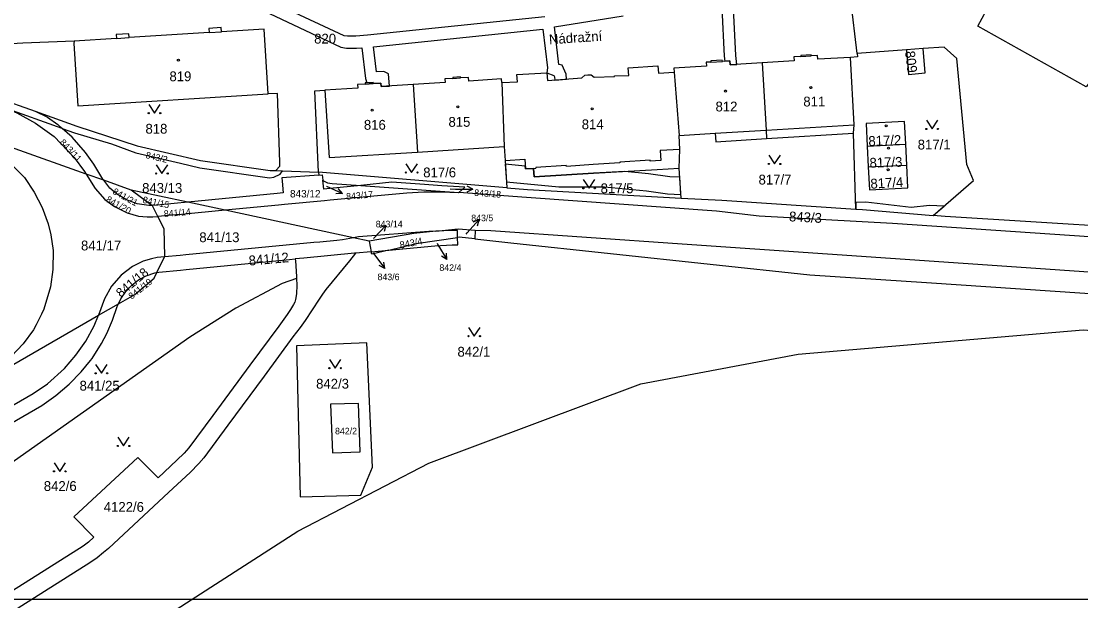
# Model space of a CAD drawing. Extents: x -869103 to -863415, y -1015889 to -1012477.
# Drawn here: x -866715.3 to -866531.9, y -1013500.3 to -1013399.9 of the extents above; entities that cross this region are included whole.
import ezdxf

# ---------------------------------------------------------------- set-up
doc = ezdxf.new("R2010")
doc.units = 0
for name, color, linetype in [('Hranice parcel', 7, 'Continuous'), ('ML1000', 7, 'Continuous'), ('Parcelní čísla', 7, 'Continuous'), ('Pop  PČ popisy', 7, 'Continuous'), ('Vnitřní kresba', 7, 'Continuous'), ('Věcná břemena k části', 7, 'Continuous'), ('Značky budov', 7, 'Continuous'), ('Značky kultur', 7, 'Continuous')]:
    doc.layers.add(name, color=color, linetype=linetype)

msp = doc.modelspace()

# ---------------------------------------------------------------- linework, layer by layer
at = {"layer": 'Hranice parcel'}
for p, q in [((-866570.59, -1013405.52), (-866571.69, -1013396.26)), ((-866562.04, -1013404.88), (-866570.59, -1013405.52)), ((-866559.15, -1013404.66), (-866562.04, -1013404.88)), ((-866555.56, -1013404.39), (-866559.15, -1013404.66)), ((-866734.48, -1013407.85), (-866712.92, -1013415.52)), ((-866602.28, -1013408.72), (-866601.42, -1013419.72)), ((-866647.47, -1013410.9), (-866646.72, -1013422.58)), ((-866632.13, -1013410.54), (-866631.72, -1013421.63)), ((-866708.2, -1013418.48), (-866718.21, -1013414.92)), ((-866586.28, -1013420.24), (-866571.22, -1013419.31)), ((-866570.81, -1013432.45), (-866571.22, -1013419.31)), ((-866568.86, -1013421.57), (-866562.18, -1013421.23)), ((-866561.99, -1013424.83), (-866562.18, -1013421.23)), ((-866646.72, -1013422.58), (-866631.72, -1013421.63)), ((-866631.72, -1013421.63), (-866631.56, -1013424.04)), ((-866568.86, -1013421.57), (-866568.68, -1013425.16)), ((-866631.56, -1013424.04), (-866631.25, -1013428.75)), ((-866568.68, -1013425.16), (-866561.99, -1013424.83)), ((-866701.03, -1013427.46), (-866704.09, -1013426.38)), ((-866672.23, -1013425.75), (-866671.21, -1013425.79)), ((-866671.21, -1013425.79), (-866670.06, -1013425.84)), ((-866670.5, -1013426.42), (-866670.06, -1013425.84)), ((-866670.06, -1013425.84), (-866663.85, -1013426.08)), ((-866631.25, -1013428.75), (-866663.85, -1013426.08)), ((-866663.85, -1013426.08), (-866663.77, -1013426.57)), ((-866663.77, -1013426.57), (-866663.19, -1013426.53)), ((-866663.19, -1013426.53), (-866663.11, -1013427.42)), ((-866601.09, -1013430.53), (-866601.39, -1013425.37)), ((-866696.27, -1013429.16), (-866701.03, -1013427.46)), ((-866662.94, -1013428.98), (-866663.11, -1013427.42)), ((-866663.11, -1013427.42), (-866662.97, -1013427.55)), ((-866656.5, -1013428.35), (-866639.54, -1013429.59)), ((-866692.72, -1013431.8), (-866696.27, -1013429.16)), ((-866686.44, -1013431.27), (-866696.27, -1013429.16)), ((-866680.01, -1013432.65), (-866686.44, -1013431.27)), ((-866657.8, -1013437.42), (-866680.01, -1013432.65)), ((-866643.55, -1013436.29), (-866639.67, -1013435.88)), ((-866655.05, -1013438.01), (-866657.8, -1013437.42)), ((-866655.05, -1013438.01), (-866654.72, -1013439.83)), ((-866654.72, -1013439.83), (-866651.69, -1013439.54)), ((-866691.81, -1013443.44), (-866690.52, -1013440.71)), ((-866654.72, -1013439.83), (-866657.45, -1013440.08)), ((-866701.92, -1013450.83), (-866698.48, -1013448.85))]:
    msp.add_line(p, q, dxfattribs=at)
for points in [[(-866491.28, -1013423.16), (-866496.98, -1013419.97), (-866525.2, -1013403.73), (-866530.94, -1013411.31), (-866549.69, -1013400.78), (-866547.45, -1013396.64), (-866561.45, -1013388.39), (-866571.69, -1013396.26)], [(-866672.58, -1013412.52), (-866673.25, -1013401.3), (-866680.64, -1013401.76), (-866680.68, -1013401.04), (-866682.83, -1013401.18), (-866682.78, -1013401.9), (-866696.64, -1013402.76), (-866696.68, -1013402.09), (-866698.85, -1013402.22), (-866698.8, -1013402.9), (-866706.16, -1013403.36)], [(-866706.16, -1013403.36), (-866715.02, -1013403.74), (-866734.17, -1013404.81)], [(-866706.16, -1013403.36), (-866706.19, -1013403.76), (-866705.53, -1013414.58), (-866672.58, -1013412.52)], [(-866562.04, -1013404.88), (-866561.72, -1013409.12), (-866558.83, -1013408.85), (-866559.15, -1013404.66)], [(-866557.42, -1013433.58), (-866550.45, -1013427.49), (-866551.64, -1013424.72), (-866553.36, -1013406.4), (-866555.56, -1013404.39)], [(-866587.04, -1013407.11), (-866592.58, -1013407.46), (-866592.63, -1013406.79), (-866593.94, -1013406.87), (-866593.95, -1013406.67), (-866595.93, -1013406.8), (-866595.92, -1013407), (-866596.72, -1013407.02), (-866596.68, -1013407.72), (-866602.33, -1013408.08), (-866602.28, -1013408.72)], [(-866571.74, -1013406.18), (-866577.41, -1013406.52), (-866577.45, -1013405.86), (-866578.58, -1013405.92), (-866578.59, -1013405.77), (-866580.38, -1013405.87), (-866580.37, -1013406.03), (-866581.54, -1013406.09), (-866581.5, -1013406.77), (-866587.04, -1013407.11)], [(-866570.59, -1013405.52), (-866570.52, -1013406.11), (-866571.74, -1013406.18)], [(-866571.22, -1013419.31), (-866571.09, -1013417.85), (-866571.74, -1013406.18)], [(-866632.13, -1013410.54), (-866629.41, -1013410.39), (-866629.49, -1013409.17), (-866624.3, -1013408.84), (-866624.19, -1013410.21), (-866618.25, -1013409.72), (-866617.74, -1013409.24), (-866617.21, -1013409.22), (-866616.67, -1013409.19), (-866616.13, -1013409.6), (-866612.61, -1013409.48), (-866612.62, -1013409.37), (-866610.15, -1013409.32), (-866610.23, -1013407.97), (-866605.09, -1013407.65), (-866604.99, -1013408.89), (-866602.28, -1013408.72)], [(-866587.04, -1013407.11), (-866586.36, -1013418.79), (-866586.28, -1013420.24)], [(-866632.13, -1013410.54), (-866632.15, -1013409.92), (-866637.83, -1013410.28), (-866637.87, -1013409.66), (-866639.25, -1013409.75), (-866639.27, -1013409.55), (-866640.61, -1013409.64), (-866640.6, -1013409.84), (-866641.95, -1013409.92), (-866641.91, -1013410.54), (-866647.47, -1013410.9)], [(-866704.09, -1013426.38), (-866745.01, -1013411.81), (-866749.9, -1013410.98), (-866750.65, -1013410.94)], [(-866750.34, -1013411.04), (-866724.51, -1013420.13), (-866721.79, -1013421.37), (-866719.18, -1013422.94), (-866716.87, -1013424.85), (-866714.76, -1013426.95), (-866713.08, -1013429.49), (-866711.67, -1013432.16), (-866710.63, -1013434.99), (-866710.16, -1013436.93), (-866709.8, -1013439.62), (-866709.81, -1013442.93), (-866710.22, -1013445.93), (-866711.42, -1013449.79), (-866711.78, -1013450.66), (-866712.7, -1013452.46), (-866713.19, -1013453.33), (-866714.96, -1013455.8), (-866717.06, -1013457.97), (-866719.42, -1013459.76), (-866737.39, -1013470.17)], [(-866663.85, -1013426.08), (-866664.51, -1013411.95), (-866662.73, -1013411.84)], [(-866647.47, -1013410.9), (-866653.01, -1013411.24), (-866653.04, -1013410.64), (-866654.39, -1013410.73), (-866654.4, -1013410.53), (-866655.76, -1013410.61), (-866655.75, -1013410.81), (-866657.08, -1013410.89), (-866657.04, -1013411.49), (-866662.73, -1013411.84)], [(-866662.73, -1013411.84), (-866661.99, -1013423.54), (-866646.72, -1013422.58)], [(-866671.21, -1013425.79), (-866670.53, -1013425.03), (-866670.53, -1013424.3), (-866670.96, -1013412.42), (-866672.58, -1013412.52)], [(-866718.21, -1013414.92), (-866716.07, -1013415.81), (-866712.81, -1013417.56), (-866709.58, -1013419.88), (-866706.12, -1013423.5), (-866704.37, -1013425.92), (-866704.09, -1013426.38)], [(-866712.92, -1013415.52), (-866710.75, -1013416.53), (-866708.96, -1013417.79), (-866708.2, -1013418.48)], [(-866712.92, -1013415.52), (-866705.68, -1013418.1), (-866695.21, -1013421.48), (-866684.3, -1013424.03), (-866672.23, -1013425.75)], [(-866562.18, -1013421.23), (-866562.38, -1013417.28), (-866569.06, -1013417.62), (-866568.86, -1013421.57)], [(-866701.03, -1013427.46), (-866701.18, -1013427.27), (-866702.75, -1013424.69), (-866704.18, -1013422.65), (-866706.51, -1013420.02), (-866708.2, -1013418.48)], [(-866708.2, -1013418.48), (-866706.09, -1013419.23), (-866699.71, -1013421.16), (-866695.47, -1013422.69), (-866687.71, -1013424.51), (-866684.37, -1013425.28), (-866672.32, -1013427.03), (-866671.57, -1013426.93), (-866670.5, -1013426.42)], [(-866601.42, -1013419.72), (-866595.16, -1013419.33), (-866595.07, -1013420.78), (-866586.28, -1013420.24)], [(-866601.39, -1013425.37), (-866601.29, -1013422.14), (-866601.42, -1013419.72)], [(-866631.56, -1013424.04), (-866628.15, -1013423.82), (-866628.04, -1013425.5), (-866626.63, -1013425.41), (-866626.49, -1013426.85), (-866616.23, -1013426.25), (-866605.23, -1013425.6), (-866601.39, -1013425.37)], [(-866568.68, -1013425.16), (-866568.48, -1013429.1), (-866561.8, -1013428.76), (-866561.99, -1013424.83)], [(-866704.09, -1013426.38), (-866702.53, -1013428.91), (-866700.84, -1013430.78), (-866699.19, -1013431.98), (-866696.95, -1013433.11), (-866695.01, -1013433.65), (-866693.52, -1013433.81), (-866692.51, -1013433.81), (-866691.66, -1013433.73)], [(-866663.77, -1013426.57), (-866670.2, -1013427.04), (-866670.13, -1013427.64), (-866669.95, -1013429.63), (-866670.99, -1013429.77), (-866686.44, -1013431.27)], [(-866692.72, -1013431.8), (-866693.21, -1013431.82), (-866695.21, -1013431.54), (-866697.08, -1013430.84), (-866698.79, -1013429.83), (-866699.99, -1013428.84), (-866701.03, -1013427.46)], [(-866662.97, -1013427.55), (-866662.27, -1013427.92), (-866661.51, -1013427.99), (-866656.5, -1013428.35)], [(-866656.5, -1013428.35), (-866661.89, -1013428.9), (-866662.94, -1013428.98)], [(-866639.54, -1013429.59), (-866638.53, -1013428.67), (-866639.5, -1013428.62), (-866642.52, -1013428.43), (-866645.47, -1013428.2), (-866651.14, -1013427.81), (-866656.5, -1013428.35)], [(-866639.54, -1013429.59), (-866639.62, -1013429.66), (-866642.61, -1013429.54), (-866645.59, -1013429.51), (-866648.58, -1013429.67), (-866661.81, -1013430.91), (-866662.81, -1013431), (-866669.76, -1013431.68), (-866670.8, -1013431.76), (-866680.01, -1013432.65)], [(-866564.51, -1013434.92), (-866587.57, -1013433.69), (-866594.93, -1013432.81), (-866627.84, -1013430.44), (-866639.54, -1013429.59)], [(-866631.25, -1013428.75), (-866627.69, -1013429.04), (-866601.09, -1013430.53)], [(-866601.09, -1013430.53), (-866594.03, -1013430.93), (-866570.81, -1013432.45)], [(-866686.44, -1013431.27), (-866691.2, -1013431.73), (-866692.72, -1013431.8)], [(-866691.66, -1013433.73), (-866692.6, -1013431.89), (-866692.72, -1013431.8)], [(-866680.01, -1013432.65), (-866687.55, -1013433.38), (-866688.55, -1013433.45), (-866691.66, -1013433.73)], [(-866690.52, -1013440.71), (-866690.47, -1013440.59), (-866690.56, -1013435.88), (-866691.66, -1013433.73)], [(-866570.81, -1013432.45), (-866569.67, -1013432.52), (-866557.42, -1013433.58)], [(-866509.03, -1013436.63), (-866555.39, -1013433.71), (-866557.42, -1013433.58)], [(-866639.67, -1013435.88), (-866636.7, -1013436.08), (-866636.76, -1013437.62)], [(-866509.03, -1013436.63), (-866509.15, -1013438.72), (-866564.51, -1013434.92)], [(-866657.8, -1013437.42), (-866659.67, -1013437.76), (-866660.67, -1013437.87), (-866663.64, -1013438.16), (-866664.64, -1013438.22), (-866686.82, -1013440.36), (-866687.8, -1013440.46), (-866690.52, -1013440.71)], [(-866643.55, -1013436.29), (-866644.76, -1013436.35), (-866656.93, -1013437.26), (-866657.8, -1013437.42)], [(-866643.55, -1013436.29), (-866647.32, -1013436.68), (-866655.05, -1013438.01)], [(-866651.69, -1013439.54), (-866646.95, -1013438.42), (-866639.76, -1013437.36)], [(-866651.69, -1013439.54), (-866643.69, -1013438.8), (-866640.69, -1013438.66), (-866639.74, -1013438.66), (-866639.76, -1013437.36)], [(-866639.76, -1013437.36), (-866639.77, -1013436.18), (-866640.77, -1013436.14), (-866643.55, -1013436.29)], [(-866636.76, -1013437.62), (-866639.52, -1013437.33), (-866639.76, -1013437.36)], [(-866636.76, -1013437.62), (-866630.53, -1013438.26), (-866578.8, -1013443.81), (-866558.62, -1013445.17), (-866509.78, -1013448.43)], [(-866651.69, -1013439.54), (-866654.64, -1013440.24), (-866654.72, -1013439.83)], [(-866657.45, -1013440.08), (-866658.51, -1013441.38), (-866662.56, -1013446.36), (-866663.16, -1013447.15), (-866663.74, -1013448.02), (-866666.15, -1013451.74), (-866667.04, -1013452.94), (-866668.27, -1013454.56), (-866673.25, -1013461.34), (-866679.52, -1013469.85), (-866683.69, -1013475.52), (-866684.54, -1013476.5), (-866686.05, -1013478.05), (-866689.74, -1013481.46), (-866700.23, -1013491.2), (-866701.05, -1013491.89), (-866702.19, -1013492.84), (-866703.42, -1013493.71), (-866715.2, -1013501.13), (-866727.15, -1013508.75)], [(-866690.52, -1013440.71), (-866691.77, -1013440.82), (-866692.76, -1013441.04), (-866694.2, -1013441.48), (-866696.02, -1013442.38), (-866698.03, -1013443.87), (-866699.68, -1013445.8), (-866700.9, -1013447.98), (-866701.91, -1013450.81), (-866701.92, -1013450.83)], [(-866691.81, -1013443.44), (-866691.49, -1013443.39), (-866687.75, -1013443.01), (-866686.75, -1013442.88), (-866668.87, -1013441.18), (-866667.87, -1013441.08)], [(-866657.45, -1013440.08), (-866657.63, -1013440.1), (-866666.36, -1013440.94), (-866667.87, -1013441.08)], [(-866667.87, -1013441.08), (-866667.84, -1013441.41), (-866667.64, -1013444.12), (-866667.63, -1013444.44)], [(-866667.63, -1013444.44), (-866670.11, -1013445.35), (-866678.17, -1013449.61), (-866686.13, -1013454.64), (-866742.37, -1013494.26), (-866744.83, -1013496.57), (-866745.83, -1013499.66)], [(-866667.63, -1013444.44), (-866667.61, -1013445.62), (-866667.67, -1013447.11), (-866667.81, -1013448.08), (-866667.97, -1013448.55), (-866668.19, -1013448.99), (-866668.69, -1013449.84), (-866669.25, -1013450.68), (-866670.71, -1013452.69), (-866675.76, -1013459.48), (-866682.15, -1013468.16), (-866686.31, -1013473.76), (-866687.1, -1013474.69), (-866688.35, -1013475.93), (-866691.62, -1013478.96), (-866695.15, -1013475.45), (-866706.2, -1013485.7), (-866702.73, -1013489.26), (-866703.69, -1013490.09), (-866704.58, -1013490.77), (-866716.8, -1013498.5)], [(-866698.48, -1013448.85), (-866695.65, -1013447.22), (-866692.27, -1013444.43), (-866691.81, -1013443.44)], [(-866698.48, -1013448.85), (-866698.06, -1013447.97), (-866697.2, -1013446.71), (-866696.16, -1013445.62), (-866694.98, -1013444.69), (-866693.67, -1013443.99), (-866692.2, -1013443.5), (-866691.81, -1013443.44)], [(-866745.86, -1013497.08), (-866745.37, -1013494.36), (-866744.85, -1013492.39), (-866744.66, -1013491.65), (-866744.03, -1013489.83), (-866743.4, -1013488.49), (-866742.17, -1013486.59), (-866740.47, -1013484.48), (-866738.31, -1013482.32), (-866736.79, -1013481.05), (-866735.1, -1013479.95), (-866711.73, -1013466.43), (-866709.3, -1013464.7), (-866707, -1013462.76), (-866704.92, -1013460.64), (-866703.32, -1013458.64), (-866703.04, -1013458.29), (-866701.43, -1013455.72), (-866700.51, -1013453.97), (-866699.52, -1013451.68), (-866698.69, -1013449.3), (-866698.48, -1013448.85)], [(-866745.86, -1013497.08), (-866748.39, -1013496.65), (-866748.17, -1013495.79), (-866747.81, -1013493.82), (-866747.05, -1013490.92), (-866746.39, -1013489.01), (-866745.58, -1013487.18), (-866744.54, -1013485.46), (-866743.29, -1013483.9), (-866740.56, -1013480.97), (-866738.26, -1013479.02), (-866736.61, -1013477.89), (-866713.25, -1013464.39), (-866710.76, -1013462.67), (-866707.81, -1013460.05), (-866705.83, -1013457.76), (-866704.13, -1013455.3), (-866702.68, -1013452.64), (-866701.92, -1013450.83)], [(-866737.39, -1013470.17), (-866736.69, -1013470.13), (-866732.39, -1013468.4), (-866701.92, -1013450.83)], [(-866743, -1013528.83), (-866731.08, -1013522.52), (-866698.5, -1013508.2), (-866667.44, -1013488.22), (-866644.76, -1013476.44), (-866608.07, -1013462.7), (-866580.83, -1013457.57), (-866531.48, -1013453.36), (-866511.54, -1013454.91)], [(-866656.52, -1013481.99), (-866654.5, -1013477.12), (-866655.46, -1013455.58), (-866667.65, -1013456.1), (-866667.04, -1013482.24), (-866656.52, -1013481.99)], [(-866656.9, -1013466.1), (-866661.77, -1013466.21), (-866661.44, -1013474.64), (-866656.62, -1013474.48), (-866656.9, -1013466.1)]]:
    msp.add_lwpolyline(points, dxfattribs=at)
at = {"layer": 'ML1000'}
msp.add_lwpolyline([(-866875, -1013000), (-866250, -1013000), (-866250, -1013500), (-866875, -1013500)], close=True, dxfattribs=at)
at = {"layer": 'Pop  PČ popisy'}
for p, q in [((-866662.44, -1013428.49), (-866662.45, -1013428.49)), ((-866662.44, -1013428.49), (-866659.72, -1013429.76)), ((-866637.14, -1013429.02), (-866638.13, -1013428.5)), ((-866659.72, -1013429.76), (-866660.84, -1013429.79)), ((-866659.72, -1013429.76), (-866660.42, -1013428.88)), ((-866641.08, -1013428.96), (-866640.14, -1013428.97)), ((-866640.14, -1013428.97), (-866637.14, -1013429.02)), ((-866637.14, -1013429.02), (-866638.15, -1013429.51)), ((-866654.22, -1013437.45), (-866652.17, -1013435.26)), ((-866652.17, -1013435.26), (-866653.22, -1013435.65)), ((-866652.17, -1013435.26), (-866652.49, -1013436.33)), ((-866638.09, -1013436.54), (-866636.08, -1013434.31)), ((-866636.08, -1013434.31), (-866637.12, -1013434.72)), ((-866636.08, -1013434.31), (-866636.38, -1013435.39)), ((-866654.31, -1013437.54), (-866654.22, -1013437.45)), ((-866638.29, -1013436.76), (-866638.09, -1013436.54)), ((-866643.33, -1013438.36), (-866643.17, -1013438.61)), ((-866643.17, -1013438.61), (-866641.62, -1013441.18)), ((-866654.38, -1013440.04), (-866654.16, -1013440.34)), ((-866654.16, -1013440.34), (-866652.35, -1013442.74)), ((-866641.62, -1013441.18), (-866642.57, -1013440.58)), ((-866641.62, -1013441.18), (-866641.71, -1013440.07)), ((-866652.35, -1013442.74), (-866653.36, -1013442.24)), ((-866652.35, -1013442.74), (-866652.56, -1013441.64))]:
    msp.add_line(p, q, dxfattribs=at)
at = {"layer": 'Vnitřní kresba'}
for p, q in [((-866698.8, -1013402.9), (-866696.64, -1013402.76)), ((-866682.78, -1013401.9), (-866680.64, -1013401.76)), ((-866580.37, -1013406.03), (-866578.58, -1013405.92)), ((-866595.92, -1013407), (-866593.94, -1013406.87)), ((-866640.6, -1013409.84), (-866639.25, -1013409.75)), ((-866655.75, -1013410.81), (-866654.39, -1013410.73)), ((-866595.16, -1013419.33), (-866586.36, -1013418.79)), ((-866586.36, -1013418.79), (-866571.09, -1013417.85)), ((-866601.29, -1013422.14), (-866604.71, -1013422.33)), ((-866604.71, -1013422.33), (-866604.6, -1013424.01)), ((-866620.95, -1013424.91), (-866626.23, -1013425.25)), ((-866620.94, -1013425.05), (-866620.95, -1013424.91)), ((-866616.32, -1013424.75), (-866620.94, -1013425.05)), ((-866611.7, -1013424.46), (-866616.32, -1013424.75)), ((-866606.45, -1013423.99), (-866611.71, -1013424.32)), ((-866611.71, -1013424.32), (-866611.7, -1013424.46)), ((-866606.44, -1013424.13), (-866606.45, -1013423.99)), ((-866604.6, -1013424.01), (-866606.44, -1013424.13)), ((-866626.63, -1013425.41), (-866626.22, -1013425.38)), ((-866626.23, -1013425.25), (-866626.22, -1013425.38)), ((-866600.9, -1013438.45), (-866539.68, -1013442.69))]:
    msp.add_line(p, q, dxfattribs=at)
for points in [[(-866636.7, -1013436.08), (-866634.04, -1013436.15), (-866600.9, -1013438.45)], [(-866539.68, -1013442.69), (-866514.73, -1013444.38), (-866499.11, -1013445.53), (-866476.03, -1013447.37), (-866457.18, -1013448.7), (-866441.13, -1013449.85)]]:
    msp.add_lwpolyline(points, dxfattribs=at)
at = {"layer": 'Věcná břemena k části'}
for points in [[(-866684.7, -1013392.72), (-866659.98, -1013404.44), (-866659, -1013404.58), (-866657.26, -1013404.6), (-866656.33, -1013404.51), (-866655.7, -1013409.86), (-866655.5, -1013410.6), (-866654.4, -1013410.53), (-866654.39, -1013410.73), (-866653.04, -1013410.64), (-866653.01, -1013411.24), (-866651.54, -1013411.15), (-866651.73, -1013409.02), (-866652.54, -1013408.62), (-866653.79, -1013408.7), (-866654.3, -1013404.34), (-866625.01, -1013401.28), (-866624.22, -1013408.02), (-866624.3, -1013408.84), (-866623.11, -1013409.31), (-866622.99, -1013409.58), (-866622.94, -1013410.11), (-866620.91, -1013409.94), (-866620.99, -1013409.08), (-866621.65, -1013407.55), (-866622.25, -1013407.42), (-866623.01, -1013400.92), (-866611.12, -1013399)], [(-866624.66, -1013399.17), (-866655.37, -1013402.33), (-866657.36, -1013402.54), (-866658.84, -1013402.52), (-866659.38, -1013402.44), (-866680.8, -1013392.43)], [(-866594.04, -1013397.64), (-866593.6, -1013405.97), (-866593.52, -1013406.84), (-866592.63, -1013406.79), (-866592.58, -1013407.46), (-866591.43, -1013407.39), (-866591.58, -1013405.83), (-866592.13, -1013395.38)]]:
    msp.add_lwpolyline(points, dxfattribs=at)
for points in [[(-866631.52, -1013424.68), (-866631.32, -1013427.72), (-866622.27, -1013428.57), (-866614.31, -1013428.61), (-866607.09, -1013429.29), (-866603.46, -1013429.82), (-866601.12, -1013429.93), (-866601.3, -1013426.92), (-866603.02, -1013426.86), (-866606.73, -1013426.32), (-866610.83, -1013425.93), (-866616.23, -1013426.25), (-866626.49, -1013426.85), (-866626.63, -1013425.41), (-866628.04, -1013425.5), (-866628.07, -1013425.01)], [(-866558.07, -1013431.85), (-866561.24, -1013432.17), (-866569.09, -1013431.25), (-866570.85, -1013431.28), (-866570.81, -1013432.45), (-866569.67, -1013432.52), (-866557.42, -1013433.58), (-866555.55, -1013431.95)]]:
    msp.add_lwpolyline(points, close=True, dxfattribs=at)
at = {"layer": 'Značky budov'}
for centre in [(-866688.11, -1013406.65), (-866593.41, -1013412.01), (-866578.6, -1013411.42), (-866654.55, -1013415.31), (-866639.71, -1013414.76), (-866616.48, -1013415.11), (-866565.58, -1013418.05), (-866565.17, -1013421.92), (-866565.22, -1013425.63)]:
    msp.add_circle(centre, 0.175, dxfattribs=at)
at = {"layer": 'Značky kultur'}
for points in [[(-866693.24, -1013414.34), (-866692.24, -1013415.84), (-866691.24, -1013414.34)], [(-866558.62, -1013417.08), (-866557.62, -1013418.58), (-866556.62, -1013417.08)], [(-866585.89, -1013423.14), (-866584.89, -1013424.64), (-866583.89, -1013423.14)], [(-866691.95, -1013424.79), (-866690.95, -1013426.29), (-866689.95, -1013424.79)], [(-866648.72, -1013424.6), (-866647.72, -1013426.1), (-866646.72, -1013424.6)], [(-866618.01, -1013427.35), (-866617.01, -1013428.85), (-866616.01, -1013427.35)], [(-866637.88, -1013452.94), (-866636.88, -1013454.44), (-866635.88, -1013452.94)], [(-866702.43, -1013459.37), (-866701.43, -1013460.87), (-866700.43, -1013459.37)], [(-866661.97, -1013458.48), (-866660.97, -1013459.98), (-866659.97, -1013458.48)], [(-866698.6, -1013471.95), (-866697.6, -1013473.45), (-866696.6, -1013471.95)], [(-866709.63, -1013476.35), (-866708.63, -1013477.85), (-866707.63, -1013476.35)]]:
    msp.add_lwpolyline(points, dxfattribs=at)
for centre in [(-866693.24, -1013415.84), (-866691.24, -1013415.84), (-866558.62, -1013418.58), (-866556.62, -1013418.58), (-866585.89, -1013424.64), (-866583.89, -1013424.64), (-866691.95, -1013426.29), (-866689.95, -1013426.29), (-866648.72, -1013426.1), (-866646.72, -1013426.1), (-866618.01, -1013428.85), (-866616.01, -1013428.85), (-866637.88, -1013454.44), (-866635.88, -1013454.44), (-866661.97, -1013459.98), (-866659.97, -1013459.98), (-866702.43, -1013460.87), (-866700.43, -1013460.87), (-866698.6, -1013473.45), (-866696.6, -1013473.45), (-866709.63, -1013477.85), (-866707.63, -1013477.85)]:
    msp.add_circle(centre, 0.1, dxfattribs=at)

# ---------------------------------------------------------------- texts
at = {"layer": 'Parcelní čísla'}
for s, height, p in [('820', 1.7, (-866664.6, -1013403.79)), ('819', 1.7, (-866689.65, -1013410.31)), ('812', 1.7, (-866595.12, -1013415.54)), ('811', 1.7, (-866579.92, -1013414.68)), ('818', 1.7, (-866693.8, -1013419.39)), ('816', 1.7, (-866655.99, -1013418.71)), ('815', 1.7, (-866641.35, -1013418.2)), ('814', 1.7, (-866618.28, -1013418.62)), ('817/1', 1.7, (-866560.12, -1013422.13)), ('817/6', 1.7, (-866645.72, -1013426.95)), ('817/7', 1.7, (-866587.67, -1013428.19)), ('843/13', 1.7, (-866694.38, -1013429.64)), ('817/5', 1.7, (-866615.01, -1013429.7)), ('843/12', 1.292, (-866668.78, -1013430.43)), ('843/5', 1.139, (-866637.41, -1013434.55)), ('843/14', 1.139, (-866653.94, -1013435.61)), ('841/17', 1.7, (-866704.96, -1013439.6)), ('841/13', 1.7, (-866684.48, -1013438.17)), ('842/4', 1.139, (-866642.92, -1013443.15)), ('843/6', 1.139, (-866653.63, -1013444.75)), ('842/1', 1.7, (-866639.79, -1013457.99)), ('842/3', 1.7, (-866664.26, -1013463.53)), ('841/25', 1.7, (-866705.21, -1013463.87)), ('842/2', 1.139, (-866660.99, -1013471.44)), ('842/6', 1.7, (-866711.4, -1013481.24)), ('4122/6', 1.7, (-866701.02, -1013484.85))]:
    msp.add_text(s, height=height, dxfattribs=at).set_placement(p)
for s, height, rotation, p in [('809', 1.7, 277, (-866562.32, -1013405.17)), ('843/11', 1.139, 313, (-866708.75, -1013420.98)), ('817/2', 1.7, 2, (-866568.63, -1013421.53)), ('843/2', 1.139, 347, (-866693.85, -1013423.6)), ('817/3', 1.7, 2, (-866568.43, -1013425.3)), ('817/4', 1.7, 3, (-866568.26, -1013428.91)), ('841/20', 1.139, 331, (-866700.76, -1013431.1)), ('841/21', 1.139, 331, (-866699.6, -1013429.73)), ('841/15', 1.139, 348, (-866694.36, -1013431.35)), ('843/17', 1.139, 5, (-866659.01, -1013430.84)), ('843/18', 1.139, 356, (-866636.93, -1013430.15)), ('841/14', 1.139, 5, (-866690.57, -1013433.84)), ('843/3', 1.7, 357, (-866582.43, -1013434.55)), ('843/4', 1.19, 11, (-866649.67, -1013439.28)), ('841/12', 1.7, 5, (-866675.85, -1013442.23)), ('841/18', 1.581, 40, (-866698.08, -1013447.82)), ('841/19', 1.139, 38, (-866696.19, -1013448.13))]:
    msp.add_text(s, height=height, rotation=rotation, dxfattribs=at).set_placement(p)
at = {"layer": 'Pop  PČ popisy'}
msp.add_text('Nádražní', height=1.7, rotation=4, dxfattribs=at).set_placement((-866623.89, -1013403.94))

doc.saveas('drawing.dxf')
